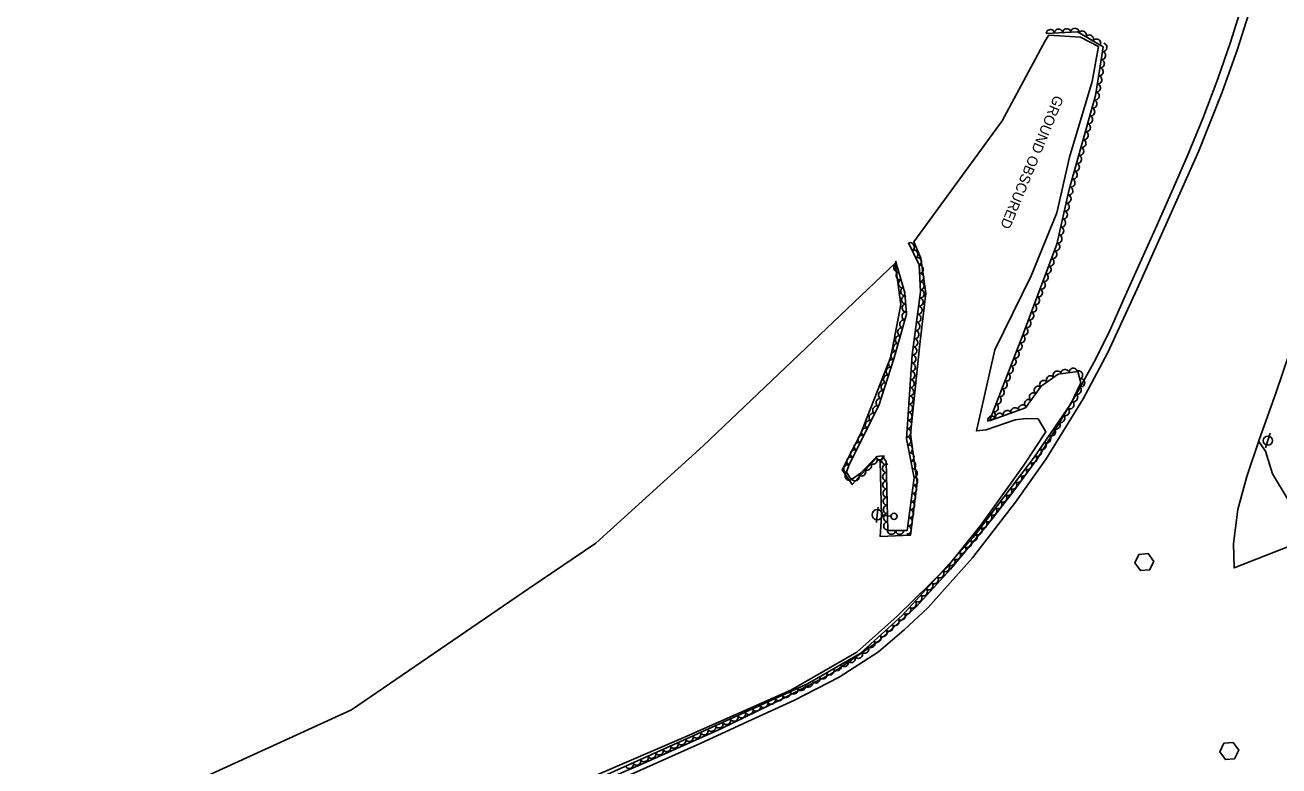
# Model space of a CAD drawing. Extents: x 1746719 to 1766531, y 631721 to 662391.
# Drawn here: x 1760817 to 1761428, y 638560 to 638922 of the extents above; entities that cross this region are included whole.
import ezdxf

# ---------------------------------------------------------------- set-up
doc = ezdxf.new("R2010")
doc.units = 0
for name, color, linetype in [('SURVEY - AERIAL SURVEY - Photo Control - Points - Elevations', 7, 'Continuous'), ('SURVEY - AERIAL SURVEY - Photo Control - Points - Locators', 7, 'Continuous'), ('SURVEY - AERIAL SURVEY - Photo Control with Text', 7, 'Continuous'), ('SURVEY - CENTERLINE - Existing Roads - Development', 7, 'Continuous'), ('SURVEY - CONTROL - Grid', 7, 'Continuous')]:
    doc.layers.add(name, color=color, linetype=linetype)

msp = doc.modelspace()

# ---------------------------------------------------------------- linework, layer by layer
at = {"layer": 'SURVEY - AERIAL SURVEY - Photo Control - Points - Elevations'}
for points in [[(1761410.81, 638933.34), (1761404.59, 638913.14), (1761398.41, 638895.4), (1761391, 638875.96), (1761383.66, 638858.33), (1761376.54, 638841.82), (1761368.65, 638823.77), (1761354.05, 638791.29), (1761345.9, 638772.98), (1761338.8, 638758.48), (1761330.2, 638742.92), (1761318.94, 638723.96), (1761310.54, 638710.27), (1761298.42, 638693.89), (1761287.82, 638680.25), (1761268.03, 638656.35), (1761251.54, 638638.22), (1761232.36, 638620.7), (1761209.99, 638605.4), (1761185.48, 638592.77), (1761156.11, 638578.46), (1761116.87, 638560.97), (1761077.55, 638544.15)], [(1761413.23, 638926.74), (1761408, 638909.85), (1761400.43, 638888.84), (1761389.03, 638860.31), (1761376.42, 638831.76), (1761359.09, 638792.92), (1761344.73, 638761.96), (1761332.71, 638739.36), (1761314.65, 638710.12), (1761299.79, 638688.98), (1761278.73, 638661.82), (1761257, 638637.44), (1761245.56, 638626.69), (1761232.92, 638616.1), (1761213.76, 638603.68), (1761192.08, 638592.5), (1761171.03, 638582.9), (1761146.08, 638571.33), (1761101.8, 638551.52), (1761053.85, 638530.72), (1760992.48, 638502.41), (1760928.61, 638471.51), (1760891.46, 638457.14), (1760817.11, 638428.33)], [(1761440.79, 638670.53), (1761406.24, 638656.96), (1761405.97, 638668.85), (1761408.18, 638685.42), (1761412.54, 638701.54), (1761418.73, 638719.86), (1761426.54, 638742.09), (1761436.91, 638772.29)], [(1761613.81, 638744.25), (1761590.71, 638735.2), (1761535.82, 638715), (1761486.4, 638695.45), (1761439.84, 638679.46), (1761432.62, 638690.09), (1761425.05, 638702.78), (1761421.54, 638713.89), (1761418.27, 638718.49)]]:
    msp.add_lwpolyline(points, dxfattribs=at)
at = {"layer": 'SURVEY - AERIAL SURVEY - Photo Control - Points - Locators'}
for points in [[(1760848.15, 638529.34), (1760941.72, 638572.08), (1760976.11, 638587.72), (1761062.63, 638646.88), (1761095.21, 638669.05), (1761147.56, 638716.52), (1761241.17, 638805.54), (1761243.9, 638785.29), (1761238.93, 638759.89), (1761224.19, 638722.17), (1761215.22, 638704.78), (1761220.18, 638697.59), (1761231.86, 638710.51), (1761233.74, 638709.05), (1761234.38, 638682.35), (1761233.86, 638672.21), (1761248.54, 638672.87), (1761251.88, 638698.42), (1761248.51, 638722.2), (1761253.03, 638764.61), (1761256.06, 638790.93), (1761253.55, 638807.94), (1761250.28, 638815.81), (1761293.21, 638874.84), (1761314.27, 638913.93), (1761315.95, 638916.6)], [(1761315.95, 638916.6), (1761331.37, 638915.72), (1761340.22, 638911.07), (1761337.04, 638894.1), (1761326.01, 638857.18), (1761319.88, 638830.09), (1761307.31, 638799.28), (1761289.73, 638763.24), (1761280.69, 638723.75), (1761285.51, 638724.23), (1761299.57, 638729.16), (1761304.94, 638729.83), (1761310.79, 638729.61), (1761314.57, 638723.3), (1761303.81, 638707.11), (1761282.87, 638677.75), (1761266.28, 638657.22), (1761242.13, 638633.49), (1761222.37, 638615.86), (1761190.32, 638597.44), (1761138.11, 638574.27), (1761083.37, 638550.69)]]:
    msp.add_lwpolyline(points, dxfattribs=at)
at = {"layer": 'SURVEY - AERIAL SURVEY - Photo Control with Text'}
for points in [[(1761314.74, 638917.39), (1761329.9, 638918.17), (1761342.47, 638911), (1761340.64, 638899.36), (1761338.68, 638887.14), (1761325.94, 638841.33), (1761319.95, 638814.77), (1761303.11, 638770.1), (1761287.04, 638728.66), (1761304.56, 638734.97), (1761312.23, 638745.6), (1761320.55, 638751.37), (1761330.12, 638752.68), (1761331.6, 638747.14), (1761326.71, 638736.91), (1761309.07, 638711.15), (1761279.06, 638671.81), (1761244.47, 638633.77), (1761224.07, 638615.2), (1761198.4, 638600.39), (1761141.29, 638574.46), (1761051.51, 638534.15)], [(1761247.69, 638815.33), (1761252.82, 638804.62), (1761253.54, 638791.51), (1761249.47, 638760.74), (1761246.71, 638719.88), (1761250.43, 638700.93), (1761247.03, 638675.19), (1761237.48, 638675.25), (1761236.73, 638708.89), (1761234.74, 638711.65), (1761232.24, 638711.31), (1761224.29, 638703.09), (1761220.39, 638700.39), (1761219.35, 638700.52), (1761217.39, 638703.58), (1761218.64, 638707.36), (1761233.23, 638736.16), (1761240.51, 638758.83), (1761246.64, 638780.67), (1761245.9, 638791.06), (1761241.34, 638806.7)]]:
    msp.add_lwpolyline(points, dxfattribs=at)
for centre, major_axis in [((1761316.74, 638917.49), (2, 0.1)), ((1761320.73, 638917.7), (2, 0.1)), ((1761324.73, 638917.9), (2, 0.1)), ((1761328.72, 638918.1), (2, 0.1)), ((1761332.35, 638916.77), (1.74, -0.99)), ((1761335.82, 638914.79), (1.74, -0.99)), ((1761339.3, 638912.81), (1.74, -0.99)), ((1761342.42, 638910.66), (-0.31, -1.98)), ((1761341.18, 638902.75), (-0.31, -1.98)), ((1761341.8, 638906.7), (-0.31, -1.98)), ((1761340.55, 638898.8), (-0.32, -1.97)), ((1761339.28, 638890.9), (-0.32, -1.97)), ((1761339.92, 638894.85), (-0.32, -1.97)), ((1761337.55, 638883.11), (-0.54, -1.93)), ((1761338.63, 638886.96), (-0.54, -1.93)), ((1761336.48, 638879.25), (-0.54, -1.93)), ((1761334.34, 638871.54), (-0.54, -1.93)), ((1761335.41, 638875.4), (-0.54, -1.93)), ((1761333.27, 638867.69), (-0.54, -1.93)), ((1761331.12, 638859.98), (-0.54, -1.93)), ((1761332.2, 638863.84), (-0.54, -1.93)), ((1761330.05, 638856.13), (-0.54, -1.93)), ((1761327.91, 638848.42), (-0.54, -1.93)), ((1761328.98, 638852.28), (-0.54, -1.93)), ((1761325.8, 638840.71), (-0.44, -1.95)), ((1761326.84, 638844.57), (-0.54, -1.93)), ((1761324.92, 638836.8), (-0.44, -1.95)), ((1761323.16, 638829), (-0.44, -1.95)), ((1761324.04, 638832.9), (-0.44, -1.95)), ((1761322.27, 638825.1), (-0.44, -1.95)), ((1761320.51, 638817.29), (-0.44, -1.95)), ((1761321.39, 638821.2), (-0.44, -1.95)), ((1761248.55, 638813.53), (0.86, -1.8)), ((1761250.28, 638809.92), (0.86, -1.8)), ((1761318.04, 638809.71), (-0.71, -1.87)), ((1761319.45, 638813.45), (-0.71, -1.87)), ((1761252.01, 638806.31), (0.86, -1.8)), ((1761316.63, 638805.96), (-0.71, -1.87)), ((1761242.38, 638803.12), (-0.56, 1.92)), ((1761243.5, 638799.28), (-0.56, 1.92)), ((1761252.93, 638802.5), (0.11, -2)), ((1761253.15, 638798.51), (0.11, -2)), ((1761313.8, 638798.48), (-0.71, -1.87)), ((1761315.21, 638802.22), (-0.71, -1.87)), ((1761244.62, 638795.44), (-0.56, 1.92)), ((1761245.75, 638791.6), (-0.56, 1.92)), ((1761253.37, 638794.51), (0.11, -2)), ((1761312.39, 638794.73), (-0.71, -1.87)), ((1761246.15, 638787.64), (-0.14, 2)), ((1761252.88, 638786.56), (-0.26, -1.98)), ((1761253.4, 638790.52), (-0.26, -1.98)), ((1761309.57, 638787.25), (-0.71, -1.87)), ((1761310.98, 638790.99), (-0.71, -1.87)), ((1761246.36, 638779.69), (0.54, 1.93)), ((1761246.43, 638783.65), (-0.14, 2)), ((1761252.36, 638782.59), (-0.26, -1.98)), ((1761306.75, 638779.76), (-0.71, -1.87)), ((1761308.16, 638783.5), (-0.71, -1.87)), ((1761245.28, 638775.84), (0.54, 1.93)), ((1761251.31, 638774.66), (-0.26, -1.98)), ((1761251.83, 638778.63), (-0.26, -1.98)), ((1761305.34, 638776.02), (-0.71, -1.87)), ((1761243.12, 638768.14), (0.54, 1.93)), ((1761244.2, 638771.99), (0.54, 1.93)), ((1761250.79, 638770.7), (-0.26, -1.98)), ((1761302.5, 638768.54), (-0.72, -1.86)), ((1761303.93, 638772.28), (-0.71, -1.87)), ((1761242.04, 638764.28), (0.54, 1.93)), ((1761249.74, 638762.77), (-0.26, -1.98)), ((1761250.26, 638766.73), (-0.26, -1.98)), ((1761299.61, 638761.08), (-0.72, -1.86)), ((1761301.06, 638764.81), (-0.72, -1.86)), ((1761239.8, 638756.61), (0.61, 1.9)), ((1761240.96, 638760.43), (0.54, 1.93)), ((1761249.07, 638754.8), (-0.13, -2)), ((1761249.34, 638758.79), (-0.13, -2)), ((1761298.16, 638757.35), (-0.72, -1.86)), ((1761237.35, 638748.99), (0.61, 1.9)), ((1761238.57, 638752.8), (0.61, 1.9)), ((1761248.8, 638750.81), (-0.13, -2)), ((1761295.27, 638749.89), (-0.72, -1.86)), ((1761296.72, 638753.62), (-0.72, -1.86)), ((1761316.75, 638748.73), (1.64, 1.14)), ((1761320.03, 638751.01), (1.64, 1.14)), ((1761323.89, 638751.82), (1.98, 0.27)), ((1761327.85, 638752.37), (1.98, 0.27)), ((1761330.56, 638751.02), (0.52, -1.93)), ((1761236.13, 638745.18), (0.61, 1.9)), ((1761248.26, 638742.82), (-0.13, -2)), ((1761248.53, 638746.82), (-0.13, -2)), ((1761293.82, 638746.16), (-0.72, -1.86)), ((1761310.76, 638743.57), (1.17, 1.62)), ((1761313.46, 638746.45), (1.64, 1.14)), ((1761329.89, 638743.55), (-0.86, -1.8)), ((1761331.6, 638747.16), (0.52, -1.93)), ((1761233.68, 638737.57), (0.61, 1.9)), ((1761234.9, 638741.37), (0.61, 1.9)), ((1761247.99, 638738.83), (-0.13, -2)), ((1761290.93, 638738.7), (-0.72, -1.86)), ((1761292.38, 638742.43), (-0.72, -1.86)), ((1761306.08, 638737.08), (1.17, 1.62)), ((1761308.42, 638740.32), (1.17, 1.62)), ((1761328.16, 638739.94), (-0.86, -1.8)), ((1761230.28, 638730.34), (0.9, 1.78)), ((1761232.09, 638733.91), (0.9, 1.78)), ((1761247.45, 638730.85), (-0.13, -2)), ((1761247.72, 638734.84), (-0.13, -2)), ((1761288.04, 638731.25), (-0.72, -1.86)), ((1761289.49, 638734.97), (-0.72, -1.86)), ((1761291.95, 638730.43), (1.88, 0.68)), ((1761295.72, 638731.79), (1.88, 0.68)), ((1761299.48, 638733.14), (1.88, 0.68)), ((1761303.24, 638734.5), (1.88, 0.68)), ((1761324.09, 638733.08), (-1.13, -1.65)), ((1761326.35, 638736.38), (-1.13, -1.65)), ((1761228.47, 638726.77), (0.9, 1.78)), ((1761247.18, 638726.86), (-0.13, -2)), ((1761288.19, 638729.07), (1.88, 0.68)), ((1761319.57, 638726.48), (-1.13, -1.65)), ((1761321.83, 638729.78), (-1.13, -1.65)), ((1761224.86, 638719.64), (0.9, 1.78)), ((1761226.67, 638723.2), (0.9, 1.78)), ((1761246.9, 638718.9), (0.39, -1.96)), ((1761246.91, 638722.87), (-0.13, -2)), ((1761315.05, 638719.88), (-1.13, -1.65)), ((1761317.31, 638723.18), (-1.13, -1.65)), ((1761221.24, 638712.5), (0.9, 1.78)), ((1761223.05, 638716.07), (0.9, 1.78)), ((1761247.67, 638714.97), (0.39, -1.96)), ((1761310.53, 638713.28), (-1.13, -1.65)), ((1761312.79, 638716.58), (-1.13, -1.65)), ((1761219.44, 638708.93), (0.9, 1.78)), ((1761227.65, 638706.56), (-1.39, -1.44)), ((1761230.43, 638709.44), (-1.39, -1.44)), ((1761233.63, 638711.5), (-1.98, -0.27)), ((1761236.42, 638709.32), (-1.17, 1.62)), ((1761248.44, 638711.05), (0.39, -1.96)), ((1761249.21, 638707.12), (0.39, -1.96)), ((1761305.78, 638706.84), (-1.21, -1.59)), ((1761308.21, 638710.02), (-1.21, -1.59)), ((1761217.94, 638705.23), (0.63, 1.9)), ((1761218.61, 638701.68), (-1.08, 1.69)), ((1761221.68, 638701.29), (-1.64, -1.14)), ((1761224.87, 638703.69), (-1.39, -1.44)), ((1761236.81, 638705.42), (-0.04, 2)), ((1761236.9, 638701.42), (-0.04, 2)), ((1761249.98, 638703.19), (0.39, -1.96)), ((1761300.93, 638700.48), (-1.21, -1.59)), ((1761303.36, 638703.66), (-1.21, -1.59)), ((1761236.98, 638697.42), (-0.04, 2)), ((1761249.68, 638695.29), (-0.26, -1.98)), ((1761250.21, 638699.25), (-0.26, -1.98)), ((1761296.08, 638694.12), (-1.21, -1.59)), ((1761298.51, 638697.3), (-1.21, -1.59)), ((1761237.07, 638693.42), (-0.04, 2)), ((1761237.16, 638689.42), (-0.04, 2)), ((1761248.64, 638687.36), (-0.26, -1.98)), ((1761249.16, 638691.32), (-0.26, -1.98)), ((1761291.23, 638687.76), (-1.21, -1.59)), ((1761293.66, 638690.94), (-1.21, -1.59)), ((1761237.25, 638685.42), (-0.04, 2)), ((1761237.34, 638681.42), (-0.04, 2)), ((1761248.11, 638683.39), (-0.26, -1.98)), ((1761288.81, 638684.58), (-1.21, -1.59)), ((1761237.43, 638677.43), (-0.04, 2)), ((1761247.06, 638675.46), (-0.26, -1.98)), ((1761247.59, 638679.43), (-0.26, -1.98)), ((1761283.95, 638678.22), (-1.21, -1.59)), ((1761286.38, 638681.4), (-1.21, -1.59)), ((1761239.3, 638675.24), (-2, 0.01)), ((1761243.3, 638675.21), (-2, 0.01)), ((1761279.1, 638671.85), (-1.21, -1.59)), ((1761281.53, 638675.04), (-1.21, -1.59)), ((1761273.72, 638665.93), (-1.35, -1.48)), ((1761276.42, 638668.89), (-1.35, -1.48)), ((1761268.34, 638660.02), (-1.35, -1.48)), ((1761271.03, 638662.97), (-1.35, -1.48)), ((1761262.96, 638654.1), (-1.35, -1.48)), ((1761265.65, 638657.06), (-1.35, -1.48)), ((1761254.88, 638645.22), (-1.35, -1.48)), ((1761257.57, 638648.18), (-1.35, -1.48)), ((1761260.26, 638651.14), (-1.35, -1.48)), ((1761249.5, 638639.3), (-1.35, -1.48)), ((1761252.19, 638642.26), (-1.35, -1.48)), ((1761244.08, 638633.42), (-1.48, -1.35)), ((1761246.81, 638636.35), (-1.35, -1.48)), ((1761238.16, 638628.04), (-1.48, -1.35)), ((1761241.12, 638630.73), (-1.48, -1.35)), ((1761232.25, 638622.65), (-1.48, -1.35)), ((1761235.21, 638625.34), (-1.48, -1.35)), ((1761226.33, 638617.27), (-1.48, -1.35)), ((1761229.29, 638619.96), (-1.48, -1.35)), ((1761216.33, 638610.74), (-1.73, -1)), ((1761219.79, 638612.74), (-1.73, -1)), ((1761223.26, 638614.74), (-1.73, -1)), ((1761205.93, 638604.74), (-1.73, -1)), ((1761209.4, 638606.74), (-1.73, -1)), ((1761212.86, 638608.74), (-1.73, -1)), ((1761191.75, 638597.37), (-1.82, -0.83)), ((1761195.39, 638599.03), (-1.82, -0.83)), ((1761199, 638600.74), (-1.73, -1)), ((1761202.47, 638602.74), (-1.73, -1)), ((1761177.18, 638590.76), (-1.82, -0.83)), ((1761180.82, 638592.41), (-1.82, -0.83)), ((1761184.47, 638594.06), (-1.82, -0.83)), ((1761188.11, 638595.72), (-1.82, -0.83)), ((1761166.26, 638585.79), (-1.82, -0.83)), ((1761169.9, 638587.45), (-1.82, -0.83)), ((1761173.54, 638589.1), (-1.82, -0.83)), ((1761151.69, 638579.18), (-1.82, -0.83)), ((1761155.33, 638580.83), (-1.82, -0.83)), ((1761158.97, 638582.49), (-1.82, -0.83)), ((1761162.61, 638584.14), (-1.82, -0.83)), ((1761137.11, 638572.58), (-1.82, -0.82)), ((1761140.76, 638574.22), (-1.82, -0.82)), ((1761144.4, 638575.87), (-1.82, -0.83)), ((1761148.05, 638577.52), (-1.82, -0.83)), ((1761126.17, 638567.66), (-1.82, -0.82)), ((1761129.81, 638569.3), (-1.82, -0.82)), ((1761133.46, 638570.94), (-1.82, -0.82)), ((1761111.57, 638561.11), (-1.82, -0.82)), ((1761115.22, 638562.75), (-1.82, -0.82)), ((1761118.87, 638564.39), (-1.82, -0.82)), ((1761122.52, 638566.03), (-1.82, -0.82))]:
    msp.add_ellipse(centre, major_axis=major_axis, ratio=0.940188, start_param=0, end_param=3.141593, dxfattribs=at)
at = {"layer": 'SURVEY - CENTERLINE - Existing Roads - Development'}
for p, q in [((1761422.75, 638718.99), (1761423.92, 638722.55)), ((1761422.75, 638718.99), (1761421.58, 638715.43)), ((1761232.4, 638682.89), (1761232.75, 638686.62)), ((1761232.4, 638682.89), (1761232.05, 638679.15)), ((1761239.12, 638682.25), (1761234.89, 638682.65))]:
    msp.add_line(p, q, dxfattribs=at)
for centre, radius in [((1761422.75, 638718.99), 2.25), ((1761232.4, 638682.89), 2.5), ((1761240.61, 638682.11), 1.5)]:
    msp.add_circle(centre, radius, dxfattribs=at)
at = {"layer": 'SURVEY - CONTROL - Grid'}
for p, q in [((1761362.5, 638659.77), (1761362.5, 638659.77)), ((1761403.91, 638567.69), (1761403.91, 638567.69))]:
    msp.add_line(p, q, dxfattribs=at)
for points in [[(1761364.48, 638663.94), (1761359.88, 638663.55), (1761357.98, 638659.44), (1761360.63, 638655.61), (1761365.12, 638655.98), (1761367.12, 638660.11), (1761364.48, 638663.94)], [(1761405.89, 638571.86), (1761401.29, 638571.47), (1761399.39, 638567.36), (1761402.04, 638563.54), (1761406.53, 638563.91), (1761408.53, 638568.04), (1761405.89, 638571.86)]]:
    msp.add_lwpolyline(points, dxfattribs=at)

# ---------------------------------------------------------------- texts
at = {"layer": 'SURVEY - AERIAL SURVEY - Photo Control - Points - Locators'}
msp.add_text('GROUND OBSCURED', height=5, rotation=247.54405, dxfattribs=at).set_placement((1761318.72, 638887.69))

doc.saveas('drawing.dxf')
